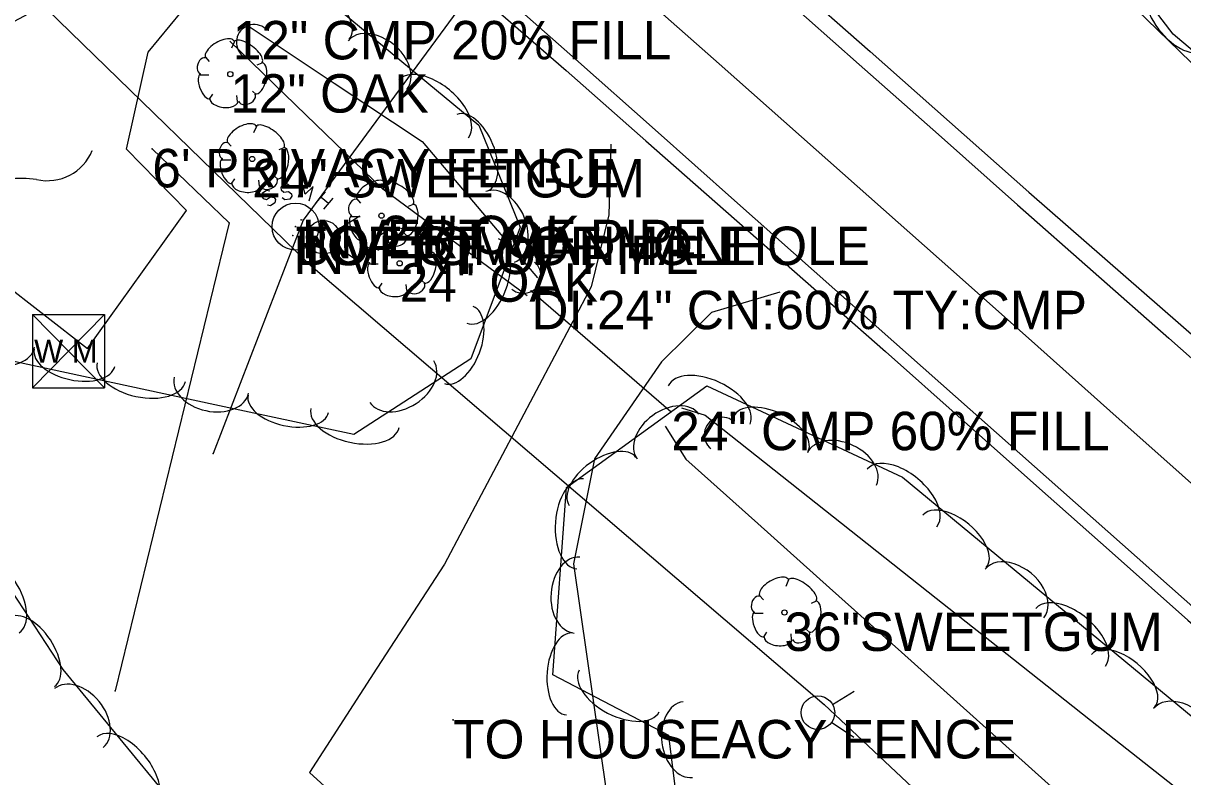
# Model space of a CAD drawing. Extents: x 1441650 to 1491889, y 345904 to 358319.
# Drawn here: x 1444464.6 to 1444615.3, y 355323 to 355421 of the extents above; entities that cross this region are included whole.
import ezdxf

# ---------------------------------------------------------------- set-up
doc = ezdxf.new("R2010")
doc.units = 0
for name, color, linetype in [('S_CROSS_DRAIN', 7, 'Continuous'), ('S_CROSS_DRAIN_ANNOT', 7, 'Continuous'), ('S_DITCHLINE', 7, 'Continuous'), ('S_DRG_PT_SYM', 7, 'Continuous'), ('S_EDGE_PAVEMENT', 7, 'Continuous'), ('S_FENCE', 7, 'Continuous'), ('S_FENCE_ANNOT', 7, 'Continuous'), ('S_GRAVEL_ROAD', 7, 'Continuous'), ('S_MANHOLE_ANNOT', 7, 'Continuous'), ('S_MSC_PT_SYM', 7, 'Continuous'), ('S_PARKING', 7, 'Continuous'), ('S_PAVEMENT_CROWN', 7, 'Continuous'), ('S_SANITARY_SEWER', 7, 'Continuous'), ('S_SANITARY_SEWER_ANNOT', 7, 'Continuous'), ('S_SHOULDER', 7, 'Continuous'), ('S_SURVEY_TEXT_ANNOT', 7, 'Continuous'), ('S_TREE', 7, 'Continuous'), ('S_TREE_ANNOT', 7, 'Continuous'), ('S_UTL_PT_SYM', 7, 'Continuous'), ('S_WATER_UTILITIES', 7, 'Continuous')]:
    doc.layers.add(name, color=color, linetype=linetype)

msp = doc.modelspace()

# ---------------------------------------------------------------- linework, layer by layer
at = {"layer": 'S_CROSS_DRAIN'}
msp.add_line((1444530.59, 355386.17), (1444548.78, 355370.44), dxfattribs=at)
for centre, start, end in [((1444494.56, 355418.48), 49.2673, 229.5965), ((1444529.55, 355388.13), 230.0229, 50.3521), ((1444555.36, 355367.44), 51.0879, 231.4171)]:
    msp.add_arc(centre, 2.3, start, end, dxfattribs=at)
at = {"layer": 'S_DITCHLINE'}
for points in [[(1444694.14, 355349.74), (1444679.03, 355362.06), (1444663.92, 355374.38), (1444648.82, 355386.7), (1444633.71, 355399.02), (1444622.13, 355410.24), (1444610.55, 355421.46), (1444598.97, 355432.68), (1444587.39, 355443.9)], [(1444493.55, 355420.8), (1444504.98, 355413.18), (1444516.42, 355405.56)], [(1444530.06, 355385.53), (1444511.28, 355399.4), (1444501.34, 355409.02), (1444491.4, 355418.64)], [(1444516.42, 355405.56), (1444531.4, 355387.87)], [(1444550.13, 355370.96), (1444553.17, 355369.98), (1444563.19, 355362.05), (1444573.21, 355354.12), (1444583.23, 355346.19), (1444593.25, 355338.26), (1444603.28, 355330.33), (1444613.3, 355322.4), (1444623.32, 355314.47), (1444633.34, 355306.54), (1444647.48, 355293.67), (1444661.62, 355280.79), (1444675.76, 355267.91), (1444689.9, 355255.03), (1444694.69, 355242.18)], [(1444547.98, 355368.57), (1444550.69, 355364.29), (1444560.02, 355355.92), (1444569.36, 355347.56), (1444578.69, 355339.19), (1444588.02, 355330.82), (1444597.35, 355322.45), (1444606.69, 355314.09), (1444616.02, 355305.72), (1444625.35, 355297.35), (1444638.65, 355285.08), (1444651.95, 355272.81), (1444665.25, 355260.54), (1444678.55, 355248.27), (1444693.55, 355241.21)]]:
    msp.add_lwpolyline(points, dxfattribs=at)
at = {"layer": 'S_DRG_PT_SYM'}
for points in [[(1444530.59, 355386.17), (1444530.59, 355386.22), (1444530.59, 355386.17), (1444530.54, 355386.17), (1444530.59, 355386.17), (1444530.59, 355386.12), (1444530.59, 355386.17), (1444530.65, 355386.17)], [(1444548.78, 355370.44), (1444548.78, 355370.49), (1444548.78, 355370.44), (1444548.73, 355370.44), (1444548.78, 355370.44), (1444548.78, 355370.39), (1444548.78, 355370.44), (1444548.83, 355370.44)]]:
    msp.add_lwpolyline(points, dxfattribs=at)
at = {"layer": 'S_EDGE_PAVEMENT'}
for points in [[(1444464.13, 355512.31), (1444473.63, 355503.84), (1444483.87, 355494.75), (1444494.11, 355485.67), (1444504.35, 355476.58), (1444514.59, 355467.5), (1444524.1, 355459.08), (1444533.62, 355450.66), (1444543.14, 355442.24), (1444552.65, 355433.82), (1444562.94, 355424.71), (1444573.22, 355415.59), (1444583.5, 355406.48), (1444593.78, 355397.36), (1444603.61, 355388.68), (1444613.44, 355379.99), (1444623.27, 355371.31), (1444633.1, 355362.62), (1444651.75, 355346.2), (1444670.41, 355329.78), (1444679.99, 355321.29), (1444689.57, 355312.79), (1444699.16, 355304.3)], [(1444457.08, 355486.38), (1444467.54, 355477.13), (1444478, 355467.88), (1444488.46, 355458.63), (1444498.92, 355449.37), (1444517.63, 355432.82), (1444536.33, 355416.26), (1444546.68, 355407.08), (1444557.02, 355397.9), (1444567.36, 355388.72), (1444577.71, 355379.54), (1444587.61, 355370.75), (1444597.52, 355361.96), (1444607.43, 355353.17), (1444617.33, 355344.39), (1444626.73, 355336.12), (1444636.14, 355327.85), (1444645.54, 355319.59), (1444654.94, 355311.32), (1444673.25, 355295.07), (1444691.56, 355278.83), (1444702.18, 355269.47)]]:
    msp.add_lwpolyline(points, dxfattribs=at)
at = {"layer": 'S_FENCE'}
for p, q in [((1444481.33, 355404.61), (1444491.34, 355395)), ((1444491.34, 355395), (1444476.51, 355334.16))]:
    msp.add_line(p, q, dxfattribs=at)
at = {"layer": 'S_GRAVEL_ROAD'}
for points in [[(1444483.12, 355456.94), (1444482.03, 355446.12), (1444479.15, 355436.37), (1444470.36, 355424.95), (1444458.79, 355418.76), (1444441.22, 355431.31), (1444427.58, 355414.12), (1444438.91, 355405.25), (1444450.24, 355396.39), (1444461.58, 355387.52), (1444472.91, 355378.65), (1444485.77, 355396.59), (1444477.99, 355404.58), (1444480.78, 355417.2), (1444490.82, 355429.35), (1444499.48, 355433.71)], [(1444540.94, 355405.23), (1444540.68, 355396.06), (1444538.36, 355386.67), (1444528.83, 355368.65), (1444519.31, 355350.63), (1444510.53, 355337.09), (1444501.75, 355323.55), (1444512.05, 355314.18), (1444522.34, 355304.8), (1444525.34, 355296.69)], [(1444562.9, 355385.99), (1444553.99, 355383.34), (1444547.52, 355376.94), (1444538.79, 355364.32), (1444536.09, 355350.66), (1444539.51, 355326.86), (1444542.93, 355303.07), (1444535.95, 355290.67)]]:
    msp.add_lwpolyline(points, dxfattribs=at)
at = {"layer": 'S_MSC_PT_SYM'}
for points in [[(1444481.33, 355404.61), (1444481.33, 355404.66), (1444481.33, 355404.61), (1444481.28, 355404.61), (1444481.33, 355404.61), (1444481.33, 355404.56), (1444481.33, 355404.61), (1444481.38, 355404.61)], [(1444491.34, 355395), (1444491.34, 355395.05), (1444491.34, 355395), (1444491.29, 355395), (1444491.34, 355395), (1444491.34, 355394.95), (1444491.34, 355395), (1444491.39, 355395)], [(1444476.51, 355334.16), (1444476.51, 355334.21), (1444476.51, 355334.16), (1444476.46, 355334.16), (1444476.51, 355334.16), (1444476.51, 355334.11), (1444476.51, 355334.16), (1444476.56, 355334.16)], [(1444520.42, 355330.37), (1444520.42, 355330.42), (1444520.42, 355330.37), (1444520.37, 355330.37), (1444520.42, 355330.37), (1444520.42, 355330.32), (1444520.42, 355330.37), (1444520.47, 355330.37)]]:
    msp.add_lwpolyline(points, dxfattribs=at)
at = {"layer": 'S_PARKING'}
msp.add_lwpolyline([(1444473.54, 355404.42), (1444473.54, 355404.42)], dxfattribs=at)
for centre, major_axis, ratio, start_param, end_param in [((1444467.64, 355406.78), (5.76, -2.66), 0.991855, 4.92445, 6.335777), ((1444463.65, 355379.8), (-17.11, -12.16), 0.999653, 3.969316, 4.989663)]:
    msp.add_ellipse(centre, major_axis=major_axis, ratio=ratio, start_param=start_param, end_param=end_param, dxfattribs=at)
at = {"layer": 'S_PAVEMENT_CROWN'}
msp.add_lwpolyline([(1444446.35, 355511.86), (1444465.04, 355495.38), (1444475.49, 355486.12), (1444485.94, 355476.86), (1444496.38, 355467.59), (1444506.83, 355458.33), (1444516.21, 355450.03), (1444525.59, 355441.73), (1444534.97, 355433.43), (1444544.35, 355425.13), (1444555.02, 355415.66), (1444565.69, 355406.2), (1444576.36, 355396.74), (1444587.03, 355387.27), (1444596.41, 355378.91), (1444605.8, 355370.56), (1444615.18, 355362.2), (1444624.56, 355353.84), (1444634.09, 355345.33), (1444643.62, 355336.82), (1444653.14, 355328.32), (1444662.67, 355319.81), (1444681.27, 355303.39), (1444699.87, 355286.98)], dxfattribs=at)
at = {"layer": 'S_SANITARY_SEWER'}
for p, q in [((1444563.91, 355480.92), (1444500.95, 355395.37)), ((1444495.63, 355398.81), (1444495.55, 355398.43)), ((1444496.17, 355399.2), (1444495.63, 355398.81)), ((1444496.6, 355399.12), (1444496.17, 355399.2)), ((1444502.6, 355397.57), (1444503.84, 355399.05)), ((1444495.55, 355398.43), (1444495.74, 355398.16)), ((1444495.74, 355398.16), (1444496.17, 355398.04)), ((1444496.17, 355398.04), (1444496.71, 355398.39)), ((1444496.71, 355397.23), (1444496.32, 355397.3)), ((1444496.71, 355398.39), (1444497.18, 355398.31)), ((1444497.25, 355397.61), (1444496.71, 355397.23)), ((1444497.18, 355398.31), (1444497.33, 355398.04)), ((1444497.33, 355398.04), (1444497.25, 355397.61)), ((1444503.26, 355398.35), (1444504.23, 355397.54)), ((1444504.81, 355398.23), (1444503.57, 355396.76)), ((1444500.95, 355395.37), (1444489.24, 355365.02))]:
    msp.add_line(p, q, dxfattribs=at)
for points in [[(1444499.27, 355399.74), (1444498.92, 355400.02), (1444498.26, 355399.94), (1444498.03, 355399.59), (1444498.07, 355399.28), (1444498.42, 355398.97), (1444499.04, 355399.09), (1444499.42, 355398.78), (1444499.46, 355398.47), (1444499.19, 355398.08), (1444498.57, 355398), (1444498.22, 355398.27)], [(1444501.71, 355397.88), (1444502.25, 355399.74), (1444501.21, 355398.74), (1444500.82, 355400.17), (1444500.28, 355398.31)]]:
    msp.add_lwpolyline(points, dxfattribs=at)
msp.add_circle((1444499.95, 355394.51), 3.05, dxfattribs=at)
at = {"layer": 'S_SHOULDER'}
for points in [[(1444456.05, 355485.31), (1444466.29, 355475.97), (1444476.54, 355466.63), (1444486.78, 355457.29), (1444497.02, 355447.95), (1444506.54, 355439.66), (1444516.06, 355431.37), (1444525.58, 355423.08), (1444535.11, 355414.79), (1444545.48, 355405.66), (1444555.86, 355396.53), (1444566.23, 355387.4), (1444576.61, 355378.27), (1444586.44, 355369.54), (1444596.27, 355360.82), (1444606.1, 355352.09), (1444615.94, 355343.36), (1444625.36, 355335.01), (1444634.79, 355326.66), (1444644.21, 355318.3), (1444653.64, 355309.95), (1444672.09, 355293.84), (1444690.54, 355277.73), (1444701.03, 355268.24)], [(1444505.97, 355478.19), (1444516.26, 355469.07), (1444525.69, 355460.69), (1444535.12, 355452.32), (1444544.55, 355443.95), (1444553.98, 355435.57), (1444564.3, 355426.43), (1444574.62, 355417.28), (1444584.95, 355408.13), (1444595.27, 355398.98), (1444605.14, 355390.35), (1444615.01, 355381.73), (1444624.88, 355373.1), (1444634.75, 355364.48), (1444644.13, 355356.16), (1444653.51, 355347.83), (1444662.89, 355339.51), (1444672.27, 355331.19), (1444681.93, 355322.91), (1444691.59, 355314.62), (1444701.25, 355306.34)]]:
    msp.add_lwpolyline(points, dxfattribs=at)
at = {"layer": 'S_TREE'}
for p, q in [((1444492.03, 355418.57), (1444491.64, 355417.72)), ((1444488.23, 355416.56), (1444488.73, 355415.98)), ((1444495.59, 355415.78), (1444494.93, 355415.51)), ((1444487.57, 355414.23), (1444488.69, 355414.23)), ((1444494.82, 355411.67), (1444494.35, 355412.1)), ((1444488.73, 355411.05), (1444489.2, 355411.75)), ((1444492.41, 355410.78), (1444492.34, 355411.56)), ((1444494.88, 355407.54), (1444494.49, 355406.69)), ((1444491.08, 355405.53), (1444491.58, 355404.95)), ((1444498.44, 355404.75), (1444497.78, 355404.48)), ((1444490.42, 355403.2), (1444491.55, 355403.2)), ((1444491.58, 355400.03), (1444492.05, 355400.72)), ((1444495.27, 355399.75), (1444495.19, 355400.53)), ((1444497.67, 355400.65), (1444497.2, 355401.07)), ((1444511.68, 355400.18), (1444511.29, 355399.33)), ((1444507.88, 355398.16), (1444508.39, 355397.58)), ((1444515.25, 355397.39), (1444514.59, 355397.12)), ((1444507.22, 355395.84), (1444508.35, 355395.84)), ((1444514.03, 355393.99), (1444513.65, 355393.14)), ((1444508.39, 355392.66), (1444508.85, 355393.36)), ((1444512.07, 355392.39), (1444511.99, 355393.16)), ((1444514.47, 355393.28), (1444514.01, 355393.71)), ((1444510.24, 355391.97), (1444510.74, 355391.39)), ((1444517.6, 355391.2), (1444516.94, 355390.93)), ((1444509.58, 355389.65), (1444510.7, 355389.65)), ((1444510.74, 355386.47), (1444511.21, 355387.17)), ((1444514.42, 355386.2), (1444514.34, 355386.97)), ((1444516.82, 355387.09), (1444516.36, 355387.52)), ((1444564.04, 355348.59), (1444563.66, 355347.74)), ((1444560.25, 355346.57), (1444560.75, 355345.99)), ((1444567.61, 355345.8), (1444566.95, 355345.53)), ((1444559.59, 355344.25), (1444560.71, 355344.25)), ((1444560.75, 355341.07), (1444561.22, 355341.77)), ((1444564.43, 355340.8), (1444564.35, 355341.57)), ((1444566.83, 355341.69), (1444566.37, 355342.12))]:
    msp.add_line(p, q, dxfattribs=at)
for points in [[(1444616.91, 355444.83), (1444684.81, 355388.68), (1444679.54, 355375.27), (1444660.88, 355379.94), (1444614, 355419.53), (1444597.77, 355440.78), (1444597.42, 355452.69), (1444604.65, 355466.59), (1444608.97, 355461.79), (1444610.64, 355452.79), (1444618.71, 355445.2), (1444618.37, 355443.11)], [(1444463.71, 355457.42), (1444523.76, 355407.7), (1444529.13, 355394.42), (1444522.75, 355377.31), (1444507.53, 355367.49), (1444489.47, 355371.36), (1444459.07, 355377.9)], [(1444542.83, 355196.2), (1444534.72, 355223.53), (1444542.12, 355235.06), (1444556.02, 355247.89), (1444554.42, 355266.57), (1444541.21, 355285.45), (1444550.87, 355309.2), (1444548.48, 355328.36), (1444533.4, 355336.23), (1444535.15, 355360.6), (1444553.41, 355373.79), (1444578.83, 355361.95), (1444673.4, 355283.71), (1444676.85, 355267.22), (1444662.93, 355242.3), (1444639.08, 355240.51), (1444608.89, 355247.04), (1444593.83, 355225.99), (1444600.7, 355197.69)], [(1444459.35, 355352.71), (1444469.7, 355336.91), (1444482.3, 355321.6), (1444504.26, 355319.15), (1444523.06, 355308.71), (1444512.26, 355275.28), (1444487.08, 355265.51), (1444463.33, 355275.23)]]:
    msp.add_lwpolyline(points, dxfattribs=at)
for centre in [(1444491.47, 355414.33), (1444494.32, 355403.3), (1444511.12, 355395.93), (1444513.48, 355389.74), (1444563.49, 355344.34)]:
    msp.add_circle(centre, 0.341, dxfattribs=at)
for centre, major_axis, ratio, start_param, end_param in [((1444502.82, 355422.28), (-4.12, 3.41), 0.540602, 3.141631, 6.283223), ((1444614.67, 355422.15), (3.56, -4.66), 0.549994, 3.141593, 6.283185), ((1444510.59, 355415.51), (-3.82, 3.16), 0.685187, 3.141657, 6.28325), ((1444490.13, 355417.53), (1.86, 1.08), 0.471018, 0, 3.141593), ((1444493.79, 355417.21), (-1.81, 1.36), 0.405113, 3.141593, 6.283186), ((1444487.9, 355415.41), (0.31, 1.03), 0.646762, 0, 3.141593), ((1444495.14, 355413.8), (0.46, 2.04), 0.482994, 3.141593, 6.283185), ((1444488.2, 355412.76), (-0.61, 1.6), 0.420543, 6.283185, 9.424777), ((1444517.89, 355409.8), (-4.52, 3.74), 0.54998, 3.141632, 6.283225), ((1444490.66, 355410.98), (-1.83, 0.19), 0.529943, 0, 3.141593), ((1444493.62, 355411.28), (1.09, 0.46), 0.711534, 3.141592, 6.283185), ((1444522.92, 355404.12), (-2, 4.96), 0.540443, 3.141593, 6.283185), ((1444492.98, 355406.5), (1.86, 1.08), 0.471018, 0, 3.141593), ((1444496.64, 355406.18), (-1.81, 1.36), 0.405113, 3.141593, 6.283186), ((1444490.75, 355404.39), (0.31, 1.03), 0.646762, 0, 3.141593), ((1444497.99, 355402.77), (0.46, 2.04), 0.482994, 3.141593, 6.283185), ((1444491.05, 355401.73), (-0.61, 1.6), 0.420543, 6.283185, 9.424777), ((1444493.51, 355399.95), (-1.83, 0.19), 0.529943, 0, 3.141593), ((1444496.47, 355400.25), (1.09, 0.46), 0.711534, 3.141592, 6.283185), ((1444509.79, 355399.14), (1.86, 1.08), 0.471018, 0, 3.141593), ((1444513.44, 355398.81), (-1.81, 1.36), 0.405113, 3.141593, 6.283186), ((1444526.54, 355394.47), (-1.86, 4.59), 0.684986, 3.141593, 6.283185), ((1444507.55, 355397.02), (0.31, 1.03), 0.646762, 0, 3.141593), ((1444514.8, 355395.4), (0.46, 2.04), 0.482994, 3.141593, 6.283185), ((1444507.86, 355394.37), (-0.61, 1.6), 0.420543, 6.283185, 9.424777), ((1444512.14, 355392.95), (1.86, 1.08), 0.471018, 0, 3.141593), ((1444515.79, 355392.62), (-1.81, 1.36), 0.405113, 3.141593, 6.283186), ((1444510.32, 355392.59), (-1.83, 0.19), 0.529943, 0, 3.141593), ((1444513.27, 355392.88), (1.09, 0.46), 0.711534, 3.141592, 6.283185), ((1444524.26, 355387.44), (2.05, 5.5), 0.549762, 3.141593, 6.283185), ((1444509.91, 355390.83), (0.31, 1.03), 0.646762, 0, 3.141593), ((1444517.15, 355389.21), (0.46, 2.04), 0.482994, 3.141593, 6.283185), ((1444510.21, 355388.18), (-0.61, 1.6), 0.420543, 6.283185, 9.424777), ((1444512.67, 355386.4), (-1.83, 0.19), 0.529943, 0, 3.141593), ((1444515.63, 355386.69), (1.09, 0.46), 0.711534, 3.141592, 6.283185), ((1444521.16, 355379.13), (1.87, 5.01), 0.540387, 3.141593, 6.283185), ((1444461.2, 355379.87), (4.84, -1.04), 0.685307, 3.141593, 6.283185), ((1444471.22, 355377.45), (5.23, -1.12), 0.540696, 3.141593, 6.283185), ((1444479.89, 355375.59), (5.74, -1.23), 0.550076, 3.141593, 6.283185), ((1444513.77, 355374.35), (4.16, 2.69), 0.685142, 3.141593, 6.283185), ((1444489, 355373.9), (4.84, -1.04), 0.685307, 3.141593, 6.283185), ((1444553.7, 355371.32), (-5.32, 2.48), 0.55008, 3.141593, 6.283185), ((1444499.01, 355371.48), (5.23, -1.12), 0.540696, 3.141593, 6.283185), ((1444548.36, 355367.21), (-4.02, -2.9), 0.685302, 3.141593, 6.283185), ((1444561.73, 355367.57), (-4.85, 2.26), 0.540699, 3.141593, 6.283185), ((1444507.68, 355369.63), (5.74, -1.23), 0.550076, 3.141593, 6.283185), ((1444570.96, 355362.99), (-4.49, 2.09), 0.68531, 3.141593, 6.283185), ((1444539.86, 355361.38), (-4.33, -3.13), 0.540693, 3.141593, 6.283185), ((1444578.78, 355359.24), (-4.52, 3.74), 0.550093, 3.141596, 6.283189), ((1444536.94, 355355.86), (-0.42, -5.85), 0.550074, 3.141593, 6.283185), ((1444585.61, 355353.59), (-4.12, 3.41), 0.540713, 3.141596, 6.283189), ((1444460.81, 355346.61), (-3.22, 4.91), 0.54988, 3.141593, 6.283185), ((1444536.54, 355346.61), (-0.36, -4.94), 0.685303, 3.141593, 6.283185), ((1444593.38, 355346.82), (-3.82, 3.16), 0.685327, 3.141598, 6.283191), ((1444562.15, 355347.55), (1.86, 1.08), 0.471018, 0, 3.141593), ((1444565.8, 355347.22), (-1.81, 1.36), 0.405113, 3.141593, 6.283186), ((1444559.92, 355345.43), (0.31, 1.03), 0.646762, 0, 3.141593), ((1444567.16, 355343.81), (0.46, 2.04), 0.482994, 3.141593, 6.283185), ((1444600.68, 355341.12), (-4.52, 3.74), 0.550093, 3.141596, 6.283189), ((1444465.67, 355339.19), (-2.93, 4.47), 0.540503, 3.141593, 6.283185), ((1444560.22, 355342.78), (-0.61, 1.6), 0.420543, 6.283185, 9.424777), ((1444535.53, 355336.35), (-0.38, -5.33), 0.540693, 3.141593, 6.283185), ((1444565.64, 355341.29), (1.09, 0.46), 0.711534, 3.141592, 6.283185), ((1444562.68, 355341), (-1.83, 0.19), 0.529943, 0, 3.141593), ((1444607.51, 355335.47), (-4.12, 3.41), 0.540713, 3.141596, 6.283189), ((1444542, 355334.13), (5.2, -2.71), 0.550082, 3.141594, 6.283186), ((1444471.79, 355330.62), (-3.15, 3.83), 0.68512, 3.141791, 6.283383), ((1444550.94, 355327.82), (0.62, -4.92), 0.685305, 3.141593, 6.283185), ((1444615.29, 355328.7), (-3.82, 3.16), 0.685327, 3.141598, 6.283191), ((1444477.87, 355323.64), (-3.73, 4.53), 0.549927, 3.141713, 6.283306)]:
    msp.add_ellipse(centre, major_axis=major_axis, ratio=ratio, start_param=start_param, end_param=end_param, dxfattribs=at)
at = {"layer": 'S_UTL_PT_SYM'}
for points in [[(1444499.95, 355394.51), (1444499.95, 355394.56), (1444499.95, 355394.51), (1444499.9, 355394.51), (1444499.95, 355394.51), (1444499.95, 355394.46), (1444499.95, 355394.51), (1444500, 355394.51)], [(1444500.68, 355395.4), (1444500.68, 355395.45), (1444500.68, 355395.4), (1444500.63, 355395.4), (1444500.68, 355395.4), (1444500.68, 355395.35), (1444500.68, 355395.4), (1444500.73, 355395.4)], [(1444500.95, 355395.37), (1444500.95, 355395.42), (1444500.95, 355395.37), (1444500.9, 355395.37), (1444500.95, 355395.37), (1444500.95, 355395.32), (1444500.95, 355395.37), (1444501, 355395.37)], [(1444499.6, 355393.34), (1444499.6, 355393.39), (1444499.6, 355393.34), (1444499.55, 355393.34), (1444499.6, 355393.34), (1444499.6, 355393.29), (1444499.6, 355393.34), (1444499.65, 355393.34)], [(1444501.65, 355389.73), (1444501.65, 355389.78), (1444501.65, 355389.73), (1444501.6, 355389.73), (1444501.65, 355389.73), (1444501.65, 355389.68), (1444501.65, 355389.73), (1444501.7, 355389.73)], [(1444489.24, 355365.02), (1444489.24, 355365.07), (1444489.24, 355365.02), (1444489.19, 355365.02), (1444489.24, 355365.02), (1444489.24, 355364.97), (1444489.24, 355365.02), (1444489.29, 355365.02)], [(1444568.67, 355332.37), (1444568.67, 355332.42), (1444568.67, 355332.37), (1444568.62, 355332.37), (1444568.67, 355332.37), (1444568.67, 355332.32), (1444568.67, 355332.37), (1444568.72, 355332.37)]]:
    msp.add_lwpolyline(points, dxfattribs=at)
at = {"layer": 'S_WATER_UTILITIES'}
for p, q in [((1444459.05, 355431.12), (1444501.65, 355389.73)), ((1444505.47, 355394.18), (1444508.29, 355395.92)), ((1444505.35, 355391.87), (1444508.26, 355389.95)), ((1444501.65, 355389.73), (1444568.67, 355332.37)), ((1444465.77, 355383.07), (1444475.11, 355383.07)), ((1444465.77, 355383.07), (1444465.77, 355373.57)), ((1444465.77, 355383.07), (1444475.11, 355373.57)), ((1444475.11, 355383.07), (1444465.77, 355373.57)), ((1444475.11, 355383.07), (1444475.11, 355373.57)), ((1444465.77, 355373.57), (1444475.11, 355373.57)), ((1444569.74, 355332.37), (1444572.57, 355334.11)), ((1444568.67, 355332.37), (1444596.55, 355306.19)), ((1444569.62, 355330.07), (1444572.53, 355328.14))]:
    msp.add_line(p, q, dxfattribs=at)
for centre in [(1444503.57, 355393.13), (1444567.84, 355331.32)]:
    msp.add_circle(centre, 2.18, dxfattribs=at)

# ---------------------------------------------------------------- texts
at = {"layer": 'S_CROSS_DRAIN_ANNOT'}
for s, p in [('12" CMP 20% FILL', (1444491.79, 355416.25)), ('DI:24" CN:60% TY:CMP', (1444530.59, 355381.17)), ('24" CMP 60% FILL', (1444548.78, 355365.44))]:
    msp.add_text(s, height=5, dxfattribs=at).set_placement(p)
at = {"layer": 'S_FENCE_ANNOT'}
msp.add_text("6' PRIVACY FENCE", height=5, dxfattribs=at).set_placement((1444481.33, 355399.61))
at = {"layer": 'S_MANHOLE_ANNOT'}
for s in ['TOP OF MANHOLE', 'BOTTOM OF MANHOLE']:
    msp.add_text(s, height=5, dxfattribs=at).set_placement((1444499.95, 355389.51))
at = {"layer": 'S_SANITARY_SEWER_ANNOT'}
for p in [(1444500.68, 355390.4), (1444499.6, 355388.34)]:
    msp.add_text('INVERT OF PIPE', height=5, dxfattribs=at).set_placement(p)
at = {"layer": 'S_SURVEY_TEXT_ANNOT'}
msp.add_text('TO HOUSEACY FENCE', height=5, dxfattribs=at).set_placement((1444520.42, 355325.37))
at = {"layer": 'S_TREE_ANNOT'}
for s, p in [('12" OAK', (1444491.47, 355409.33)), ('24" SWEETGUM', (1444494.32, 355398.3)), ('24" OAK', (1444511.12, 355390.93)), ('24" OAK', (1444513.48, 355384.74)), ('36"SWEETGUM', (1444563.49, 355339.34))]:
    msp.add_text(s, height=5, dxfattribs=at).set_placement(p)
at = {"layer": 'S_WATER_UTILITIES'}
msp.add_text('W M', height=3, rotation=360, dxfattribs=at).set_placement((1444465.97, 355376.83))

doc.saveas('drawing.dxf')
